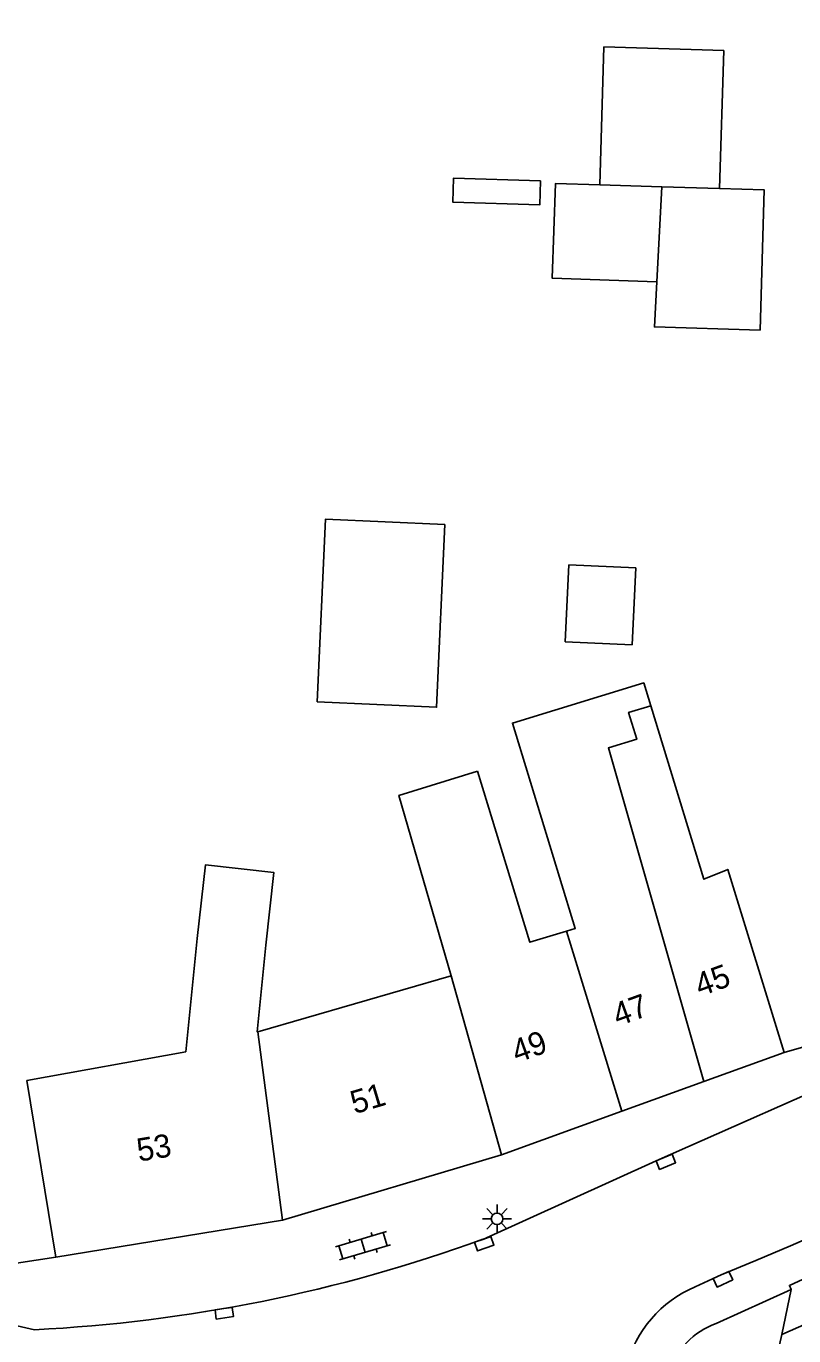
# Model space of a CAD drawing. Extents: x 131000 to 133014, y 396499 to 399001.
# Drawn here: x 132489.2 to 132522.4, y 397224 to 397280.6 of the extents above; entities that cross this region are included whole.
import ezdxf

# ---------------------------------------------------------------- set-up
doc = ezdxf.new("R2010")
doc.units = 0
for name, color, linetype in [('gg-afsc-erfafscheiding', 7, 'Continuous'), ('gg-anno-huisnummerreeks BGT', 7, 'Continuous'), ('gg-bbg-gedigitaliseerde bebouwing', 7, 'Continuous'), ('gg-bbg-gedigitaliseerde bijgebouw', 7, 'Continuous'), ('gg-bbg-hoofdgebouw', 7, 'Continuous'), ('gg-bbg-luifel en loopbrug', 7, 'Continuous'), ('gg-bbg-tussenscheiding', 7, 'Continuous'), ('gg-knt-verharding', 7, 'Continuous'), ('gg-knt-verharding nz', 7, 'Continuous'), ('gt-grn-groengrens', 7, 'Continuous'), ('gt-symb-klinker verharding', 7, 'Continuous'), ('gt-symb-kolk', 7, 'Continuous'), ('gt-symb-lichtmast', 7, 'Continuous')]:
    doc.layers.add(name, color=color, linetype=linetype)

# ---------------------------------------------------------------- blocks, each defined once
blk = doc.blocks.new('gt0-KOLK')
at = {"layer": 'gt-symb-kolk'}
blk.add_lwpolyline([(0, 0), (0.375, 0), (0.375, 0.4), (-0.375, 0.4), (-0.375, 0), (0, 0)], dxfattribs=at)
blk = doc.blocks.new('gt0-LMAST')
at = {"layer": 'gt-symb-lichtmast'}
for p, q in [((-0.005, 0.246), (-0.005, 0.621)), ((-0.182, 0.173), (-0.447, 0.438)), ((0.172, 0.173), (0.437, 0.438)), ((-0.255, -0.004), (-0.63, -0.004)), ((-0.182, -0.181), (-0.447, -0.446)), ((-0.005, -0.254), (-0.005, -0.629)), ((0.437, -0.446), (0.172, -0.181)), ((0.245, -0.004), (0.62, -0.004))]:
    blk.add_line(p, q, dxfattribs=at)
blk.add_circle((-0.005, -0.004), 0.25, dxfattribs=at)
blk = doc.blocks.new('gt0-KL1')
at = {"layer": 'gt-symb-klinker verharding'}
for p, q in [((-1.15, 0.3), (1.15, 0.3)), ((-1, -0.3), (-1, 0.3)), ((-0.5, 0.3), (-0.5, 0.45)), ((0, -0.3), (0, 0.3)), ((0.5, 0.3), (0.5, 0.45)), ((1, -0.3), (1, 0.3)), ((-1.15, -0.3), (1.15, -0.3)), ((-0.5, -0.45), (-0.5, -0.3)), ((0.5, -0.45), (0.5, -0.3))]:
    blk.add_line(p, q, dxfattribs=at)

msp = doc.modelspace()

# ---------------------------------------------------------------- linework, layer by layer
at = {"layer": 'gg-afsc-erfafscheiding'}
msp.add_line((132487.326, 397226.872), (132490.51, 397227.36), dxfattribs=at)
at = {"layer": 'gg-bbg-gedigitaliseerde bebouwing'}
for p, q in [((132496.629, 397241.148), (132496.145, 397236.244)), ((132507.623, 397239.535), (132499.254, 397237.113)), ((132489.263, 397235.01), (132496.145, 397236.244))]:
    msp.add_line(p, q, dxfattribs=at)
for points in [[(132516.25, 397251.222), (132515.948, 397252.209), (132510.269, 397250.472), (132512.986, 397241.587), (132512.608, 397241.471)], [(132522.02, 397236.22), (132519.578, 397244.14), (132518.547, 397243.712), (132516.25, 397251.222)], [(132507.623, 397239.535), (132505.354, 397247.343), (132508.751, 397248.383)], [(132512.608, 397241.471), (132511.014, 397240.984), (132508.751, 397248.383)], [(132496.629, 397241.148), (132496.985, 397244.331), (132499.949, 397243.999), (132499.597, 397240.855)], [(132499.254, 397237.113), (132499.227, 397237.105), (132499.597, 397240.855)]]:
    msp.add_lwpolyline(points, dxfattribs=at)
at = {"layer": 'gg-bbg-gedigitaliseerde bijgebouw'}
for p, q in [((132514.223, 397279.734), (132514.04, 397273.754)), ((132519.405, 397279.576), (132514.223, 397279.734)), ((132519.223, 397273.596), (132519.405, 397279.576)), ((132512.703, 397257.316), (132512.554, 397253.982)), ((132515.598, 397257.187), (132512.703, 397257.316)), ((132515.45, 397253.853), (132515.598, 397257.187)), ((132512.554, 397253.982), (132515.45, 397253.853))]:
    msp.add_line(p, q, dxfattribs=at)
for points in [[(132514.04, 397273.754), (132512.124, 397273.812), (132511.978, 397269.727), (132516.513, 397269.564)], [(132519.223, 397273.596), (132521.16, 397273.537), (132520.975, 397267.474), (132516.41, 397267.614), (132516.513, 397269.564)], [(132501.822, 397251.383), (132506.984, 397251.152), (132507.336, 397259.056), (132502.175, 397259.286), (132501.822, 397251.383)]]:
    msp.add_lwpolyline(points, dxfattribs=at)
at = {"layer": 'gg-bbg-hoofdgebouw'}
for p, q in [((132522.02, 397236.22), (132518.55, 397234.963)), ((132490.51, 397227.36), (132489.263, 397235.01)), ((132518.55, 397234.963), (132514.994, 397233.674)), ((132514.994, 397233.674), (132509.8, 397231.792)), ((132509.8, 397231.792), (132500.325, 397228.961)), ((132500.325, 397228.961), (132490.51, 397227.36))]:
    msp.add_line(p, q, dxfattribs=at)
at = {"layer": 'gg-bbg-luifel en loopbrug'}
msp.add_lwpolyline([(132511.481, 397273.936), (132507.722, 397274.051), (132507.691, 397273.005), (132511.449, 397272.891), (132511.481, 397273.936)], dxfattribs=at)
at = {"layer": 'gg-bbg-tussenscheiding'}
for p, q in [((132516.729, 397273.672), (132514.04, 397273.754)), ((132516.513, 397269.564), (132516.729, 397273.672)), ((132516.729, 397273.672), (132519.223, 397273.596)), ((132514.994, 397233.674), (132512.608, 397241.471)), ((132507.623, 397239.535), (132509.8, 397231.792)), ((132500.325, 397228.961), (132499.254, 397237.113))]:
    msp.add_line(p, q, dxfattribs=at)
msp.add_lwpolyline([(132516.25, 397251.222), (132515.287, 397250.928), (132515.642, 397249.767), (132514.417, 397249.392), (132518.55, 397234.963)], dxfattribs=at)
at = {"layer": 'gg-knt-verharding'}
for p, q in [((132526.27, 397237.45), (132522.02, 397236.22)), ((132518.169, 397226.076), (132519.288, 397226.591)), ((132522.328, 397225.968), (132519.076, 397224.486))]:
    msp.add_line(p, q, dxfattribs=at)
msp.add_lwpolyline([(132538.56, 397233.69), (132522.249, 397226.142), (132522.328, 397225.968)], dxfattribs=at)
for centre, radius, start, end in [((132520.141, 397221.375), 5.098, 112.755, 165.8269), ((132520.16, 397221.408), 3.264, 109.3996, 162.996)]:
    msp.add_arc(centre, radius, start, end, dxfattribs=at)
at = {"layer": 'gg-knt-verharding nz'}
msp.add_line((132485.002, 397225.253), (132489.595, 397224.224), dxfattribs=at)
msp.add_lwpolyline([(132528.74, 397236.9), (132525.813, 397235.648), (132516.478, 397231.525), (132508.979, 397228.133)], dxfattribs=at)
for centre, radius, start, end in [((132388.949, 397539.081), 338.582, 292.64098, 310.23913), ((132486.394, 397290.114), 65.967, 272.7815, 290.02134)]:
    msp.add_arc(centre, radius, start, end, dxfattribs=at)
at = {"layer": 'gt-grn-groengrens'}
for p, q in [((132546.658, 397234.883), (132521.912, 397224.011)), ((132521.912, 397224.011), (132522.328, 397225.968)), ((132521.912, 397224.011), (132520.755, 397218.835))]:
    msp.add_line(p, q, dxfattribs=at)

# ---------------------------------------------------------------- block references
at = {"layer": 'gt-symb-klinker verharding', "rotation": 16.551136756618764}
msp.add_blockref('gt0-KL1', (132503.807, 397227.856), dxfattribs=at)
at = {"layer": 'gt-symb-kolk'}
for p, rotation in [((132516.978, 397231.3), 22.589003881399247), ((132508.979, 397228.133), -160.78568813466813), ((132519.288, 397226.591), -155.28090615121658), ((132497.774, 397225.135), -171.97716734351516)]:
    msp.add_blockref('gt0-KOLK', p, dxfattribs=dict(at, rotation=rotation))
at = {"layer": 'gt-symb-lichtmast'}
msp.add_blockref('gt0-LMAST', (132509.606, 397229.023), dxfattribs=at)

# ---------------------------------------------------------------- texts
at = {"layer": 'gg-anno-huisnummerreeks BGT'}
for s, rotation, p in [('45', 19.9, (132518.38, 397238.625)), ('47', 19.9, (132514.828, 397237.338)), ('49', 19.9, (132510.457, 397235.754)), ('51', 16.6, (132503.436, 397233.544)), ('53', 9.3, (132494.105, 397231.492))]:
    msp.add_text(s, height=1, rotation=rotation, dxfattribs=at).set_placement(p)

doc.saveas('drawing.dxf')
